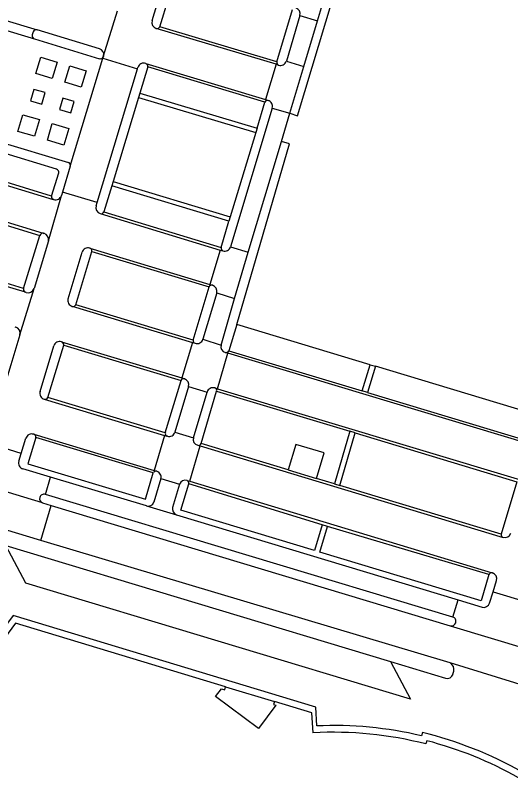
# Model space of a CAD drawing. Extents: x 194485 to 197793, y 468269 to 470822.
# Drawn here: x 196614.5 to 196696.4, y 469295.7 to 469421.7 of the extents above; entities that cross this region are included whole.
import ezdxf

# ---------------------------------------------------------------- set-up
doc = ezdxf.new("R2010")
doc.units = 0
for name, color, linetype in [('BGT begrenzing pand op maaiveld onder overbouw', 7, 'Continuous'), ('BGT grensvlak pand deel overbouw', 7, 'Continuous'), ('BGT grensvlak pand op maaiveld', 7, 'Continuous'), ('BGT grensvlak vegetatieobject', 7, 'Continuous'), ('BGT grensvlak vegetatieobject LR', 7, 'Continuous'), ('BGT grensvlak wegdeel', 7, 'Continuous')]:
    doc.layers.add(name, color=color, linetype=linetype)

msp = doc.modelspace()

# ---------------------------------------------------------------- linework, layer by layer
at = {"layer": 'BGT begrenzing pand op maaiveld onder overbouw'}
msp.add_lwpolyline([(196657.34, 469308.33), (196657.17, 469307.83), (196657.6, 469307.68), (196654.71, 469303.84), (196647.63, 469309.15), (196648.6, 469310.39), (196649.13, 469310.26), (196649.26, 469310.75)], dxfattribs=at)
at = {"layer": 'BGT grensvlak pand deel overbouw'}
msp.add_line((196649.26, 469310.75), (196657.34, 469308.33), dxfattribs=at)
at = {"layer": 'BGT grensvlak pand op maaiveld'}
msp.add_line((196682.53, 469301.83), (196682.39, 469301.28), dxfattribs=at)
for points in [[(196649.26, 469310.75), (196614.52, 469321.26), (196614.52, 469321.25), (196611.61, 469317.36), (196595.79, 469329.2)], [(196663.73, 469303.14), (196663.54, 469306.45), (196657.34, 469308.33)]]:
    msp.add_lwpolyline(points, dxfattribs=at)
for centre, radius, start, end in [((196666.96, 469240.82), 62.4, 75.6842, 92.97), ((196666.57, 469240.34), 63.52, 60.6298, 75.4492)]:
    msp.add_arc(centre, radius, start, end, dxfattribs=at)
at = {"layer": 'BGT grensvlak vegetatieobject'}
for p, q in [((196661.19, 469405.14), (196672.17, 469441.75)), ((196634.86, 469408.17), (196630.66, 469394.26)), ((196634.86, 469408.17), (196654.26, 469402.35)), ((196659.9, 469405.53), (196661.19, 469405.14)), ((196654.26, 469402.35), (196650.05, 469388.4)), ((196654.48, 469403.07), (196654.26, 469402.35)), ((196651.12, 469370.62), (196659.83, 469400.48)), ((196659.83, 469400.48), (196658.5, 469400.86)), ((196630.66, 469394.26), (196650.05, 469388.4)), ((196650.05, 469388.4), (196649.83, 469387.68)), ((196673.19, 469363.96), (196674.07, 469363.72))]:
    msp.add_line(p, q, dxfattribs=at)
at = {"layer": 'BGT grensvlak vegetatieobject LR'}
for p, q in [((196635.08, 469408.89), (196634.86, 469408.17)), ((196630.66, 469394.26), (196630.44, 469393.55))]:
    msp.add_line(p, q, dxfattribs=at)
at = {"layer": 'BGT grensvlak wegdeel'}
for p, q in [((196637.11, 469420.85), (196639.4, 469428.38)), ((196638.42, 469419.85), (196641.03, 469428.51)), ((196664.49, 469420.83), (196666.81, 469428.57)), ((196629.11, 469415.04), (196631.38, 469422.48)), ((196657.74, 469414.03), (196660.33, 469422.67)), ((196661.57, 469421.71), (196659.32, 469414.14)), ((196661.57, 469421.71), (196664.49, 469420.83)), ((196612.46, 469421.02), (196618.09, 469419.32)), ((196657.74, 469414.03), (196638.42, 469419.85)), ((196662.22, 469413.27), (196664.49, 469420.83)), ((196611.99, 469419.57), (196617.65, 469417.86)), ((196617.47, 469418.98), (196617.31, 469418.48)), ((196628.43, 469416.18), (196618.09, 469419.32)), ((196657.62, 469413.63), (196637.8, 469419.57)), ((196628.99, 469414.63), (196629.07, 469414.91)), ((196629.11, 469415.04), (196629.07, 469414.91)), ((196623.6, 469396.77), (196628.99, 469414.63)), ((196628.99, 469414.63), (196634.72, 469412.9)), ((196636.06, 469413.76), (196655.88, 469407.79)), ((196657.62, 469413.63), (196655.88, 469407.79)), ((196658.03, 469413.51), (196657.62, 469413.63)), ((196659.32, 469414.14), (196662.22, 469413.27)), ((196628.03, 469390.78), (196634.72, 469412.9)), ((196634.72, 469412.9), (196634.79, 469413.11)), ((196636.41, 469413.21), (196635.08, 469408.89)), ((196655.76, 469407.37), (196636.41, 469413.21)), ((196659.9, 469405.53), (196662.22, 469413.27)), ((196635.08, 469408.89), (196654.48, 469403.07)), ((196654.48, 469403.07), (196655.76, 469407.37)), ((196655.88, 469407.79), (196656.3, 469407.66)), ((196656.99, 469406.4), (196650.09, 469383.48)), ((196656.99, 469406.4), (196659.9, 469405.53)), ((196658.5, 469400.86), (196659.9, 469405.53)), ((196565.01, 469402.05), (196619.12, 469385.72)), ((196609.76, 469401.44), (196623.27, 469397.4)), ((196653.02, 469382.6), (196658.5, 469400.86)), ((196621.34, 469396.29), (196610.27, 469399.63)), ((196623.6, 469396.77), (196622.31, 469392.52)), ((196607.91, 469395.19), (196620.77, 469391.31)), ((196620.51, 469391.83), (196608.51, 469395.53)), ((196620.51, 469391.83), (196621.68, 469395.68)), ((196630.44, 469393.55), (196629.15, 469389.23)), ((196649.83, 469387.68), (196630.44, 469393.55)), ((196616.16, 469375.95), (196560.34, 469392.8)), ((196622.31, 469392.52), (196622.13, 469391.94)), ((196628.03, 469390.78), (196622.31, 469392.52)), ((196596.5, 469392.02), (196618.58, 469385.36)), ((196619.99, 469384.44), (196622.13, 469391.94)), ((196620.86, 469391.29), (196620.77, 469391.31)), ((196627.86, 469390.23), (196628.03, 469390.78)), ((196628.53, 469388.96), (196648.4, 469382.93)), ((196629.15, 469389.23), (196648.52, 469383.35)), ((196648.52, 469383.35), (196649.83, 469387.68)), ((196615.87, 469376.56), (196618.58, 469385.36)), ((196619.12, 469385.72), (196619.21, 469385.69)), ((196619.99, 469384.44), (196617.6, 469376.57)), ((196626.82, 469383.26), (196646.67, 469377.25)), ((196650.09, 469383.48), (196653.02, 469382.6)), ((196615.87, 469376.56), (196593.89, 469383.2)), ((196623.22, 469374.89), (196625.54, 469382.58)), ((196624.52, 469373.9), (196627.17, 469382.7)), ((196627.17, 469382.7), (196646.54, 469376.85)), ((196648.4, 469382.93), (196646.67, 469377.25)), ((196648.4, 469382.93), (196648.83, 469382.8)), ((196650.73, 469374.94), (196653.02, 469382.6)), ((196646.67, 469377.25), (196647.11, 469377.12)), ((196615.27, 469368.9), (196617.6, 469376.57)), ((196616.31, 469375.9), (196616.16, 469375.95)), ((196643.93, 469368.04), (196646.54, 469376.85)), ((196647.81, 469375.86), (196645.51, 469368.19)), ((196647.81, 469375.86), (196650.73, 469374.94)), ((196648.52, 469367.23), (196650.73, 469374.94)), ((196623.92, 469373.63), (196643.81, 469367.64)), ((196643.93, 469368.04), (196624.52, 469373.9)), ((196614.41, 469370.23), (196614.57, 469370.19)), ((196651.12, 469370.62), (196649.79, 469366.28)), ((196673.19, 469363.96), (196651.12, 469370.62)), ((196615.27, 469368.9), (196612.96, 469361.18)), ((196645.51, 469368.19), (196648.52, 469367.23)), ((196618.6, 469359.56), (196620.86, 469367.1)), ((196619.89, 469358.55), (196622.5, 469367.2)), ((196622.14, 469367.78), (196622.15, 469367.78)), ((196622.15, 469367.78), (196642.04, 469361.78)), ((196622.5, 469367.2), (196641.92, 469361.37)), ((196643.81, 469367.64), (196642.04, 469361.78)), ((196643.81, 469367.64), (196644.23, 469367.52)), ((196647.91, 469360.01), (196649.67, 469365.86)), ((196649.67, 469365.86), (196649.23, 469365.99)), ((196699.75, 469350.79), (196649.67, 469365.86)), ((196649.79, 469366.28), (196671.87, 469359.64)), ((196671.87, 469359.64), (196673.19, 469363.96)), ((196674.07, 469363.72), (196672.73, 469359.38)), ((196700.77, 469355.68), (196674.07, 469363.72)), ((196639.31, 469352.71), (196641.92, 469361.37)), ((196642.04, 469361.78), (196642.48, 469361.65)), ((196643.16, 469360.39), (196640.9, 469352.84)), ((196643.16, 469360.39), (196646.21, 469359.45)), ((196643.95, 469351.9), (196646.21, 469359.45)), ((196645.22, 469350.96), (196647.79, 469359.61)), ((196647.5, 469360.13), (196647.91, 469360.01)), ((196647.79, 469359.61), (196669.84, 469352.98)), ((196647.91, 469360.01), (196698.02, 469344.93)), ((196672.73, 469359.38), (196671.87, 469359.64)), ((196672.73, 469359.38), (196699.46, 469351.33)), ((196619.28, 469358.28), (196639.19, 469352.3)), ((196639.31, 469352.71), (196619.89, 469358.55)), ((196615.48, 469349.31), (196616.26, 469351.84)), ((196617.58, 469352.47), (196617.56, 469352.47)), ((196617.58, 469352.47), (196637.45, 469346.49)), ((196637.32, 469346.08), (196617.88, 469351.93)), ((196639.19, 469352.3), (196637.45, 469346.49)), ((196639.19, 469352.3), (196639.58, 469352.19)), ((196639.65, 469352.17), (196639.58, 469352.19)), ((196640.9, 469352.84), (196643.95, 469351.9)), ((196669.84, 469352.98), (196667.29, 469344.28)), ((196668.15, 469344.02), (196670.7, 469352.7)), ((196670.7, 469352.7), (196669.84, 469352.98)), ((196670.7, 469352.7), (196697.46, 469344.64)), ((196615.48, 469349.31), (196609.88, 469351)), ((196643.34, 469344.7), (196645.09, 469350.54)), ((196644.67, 469350.66), (196645.09, 469350.54)), ((196645.09, 469350.54), (196695.15, 469335.44)), ((196659.65, 469346.59), (196645.22, 469350.96)), ((196615.1, 469348.03), (196615.48, 469349.31)), ((196620.32, 469345.39), (196615.76, 469346.76)), ((196618.99, 469341.14), (196601.73, 469346.33)), ((196637.45, 469346.49), (196637.88, 469346.36)), ((196659.65, 469346.59), (196664.3, 469345.18)), ((196619.47, 469342.54), (196620.32, 469345.39)), ((196636.18, 469340.63), (196620.32, 469345.39)), ((196638.57, 469345.14), (196637.43, 469341.28)), ((196638.57, 469345.14), (196641.66, 469344.23)), ((196641.66, 469344.23), (196640.51, 469340.4)), ((196642.9, 469344.83), (196643.34, 469344.7)), ((196665.25, 469337.5), (196643.21, 469344.26)), ((196643.34, 469344.7), (196693.37, 469329.59)), ((196667.29, 469344.28), (196664.3, 469345.18)), ((196667.29, 469344.28), (196668.15, 469344.02)), ((196697.46, 469344.64), (196694.84, 469335.98)), ((196694.84, 469335.98), (196668.15, 469344.02)), ((196686.86, 469322.26), (196619.47, 469342.54)), ((196618.71, 469334.92), (196620.45, 469340.7)), ((196618.99, 469341.14), (196620.45, 469340.7)), ((196620.45, 469340.7), (196686.4, 469320.83)), ((196636.18, 469340.63), (196641.16, 469339.17)), ((196641.16, 469339.17), (196687.72, 469325.1)), ((196618.71, 469334.92), (196612.73, 469336.71)), ((196666.11, 469337.23), (196665.25, 469337.5)), ((196692.83, 469329.28), (196666.11, 469337.23)), ((196686.39, 469314.69), (196618.71, 469334.92)), ((196612.95, 469334.07), (196676.57, 469314.9)), ((196693.37, 469329.59), (196693.43, 469329.57)), ((196693.5, 469326.45), (196694.07, 469328.29)), ((196692.93, 469324.58), (196693.5, 469326.45)), ((196693.5, 469326.45), (196699.21, 469324.71)), ((196686.86, 469322.26), (196687.72, 469325.1)), ((196687.72, 469325.1), (196691.69, 469323.9)), ((196686.4, 469320.83), (196703.05, 469315.78)), ((196676.57, 469314.9), (196685.63, 469312.17)), ((196701.84, 469309.93), (196686.39, 469314.69)), ((196686.88, 469312.82), (196687.02, 469313.32)), ((196681.86, 469303.19), (196681.68, 469302.63))]:
    msp.add_line(p, q, dxfattribs=at)
for points in [[(196617.65, 469417.86), (196628.45, 469414.56), (196628.46, 469414.57)], [(196618.71, 469414.83), (196621.44, 469414.01), (196620.62, 469411.27), (196617.88, 469412.09), (196618.71, 469414.83)], [(196623.51, 469413.38), (196626.23, 469412.56), (196625.41, 469409.84), (196622.69, 469410.66), (196623.51, 469413.38)], [(196617.03, 469407.62), (196618.9, 469407.07), (196619.45, 469408.95), (196617.58, 469409.49), (196617.03, 469407.62)], [(196621.81, 469406.17), (196623.68, 469405.61), (196624.24, 469407.49), (196622.36, 469408.04), (196621.81, 469406.17)], [(196615.76, 469405.3), (196618.51, 469404.49), (196617.7, 469401.73), (196614.94, 469402.55), (196615.76, 469405.3)], [(196620.62, 469403.85), (196623.37, 469403.02), (196622.55, 469400.27), (196619.8, 469401.1), (196620.62, 469403.85)], [(196617.88, 469351.93), (196616.55, 469347.6), (196636.03, 469341.73), (196637.32, 469346.08)], [(196664.3, 469345.18), (196665.57, 469349.42), (196660.91, 469350.8), (196659.65, 469346.59)], [(196665.25, 469337.5), (196663.98, 469333.27), (196641.9, 469339.91), (196643.21, 469344.26)], [(196692.83, 469329.28), (196691.53, 469324.97), (196664.85, 469333), (196666.11, 469337.23)], [(196664.35, 469304.26), (196664.19, 469307.38), (196614.13, 469322.53), (196611.43, 469318.93), (196588.92, 469335.84)], [(196676.57, 469314.9), (196679.87, 469308.68), (196616.25, 469327.86), (196612.95, 469334.07)]]:
    msp.add_lwpolyline(points, dxfattribs=at)
for centre, radius, start, end in [((196660.59, 469421.98), 1.02, 344.2739, 73.9048), ((196638.12, 469420.57), 1.05, 164.6241, 252.0737), ((196637.95, 469420.08), 0.524, 253.5716, 334.5924), ((196617.95, 469418.84), 0.501, 73.2195, 163.0969), ((196617.79, 469418.34), 0.501, 163.1476, 253.0259), ((196628.17, 469415.25), 0.961, 347.1899, 74.5897), ((196628.58, 469415.08), 0.525, 257.0845, 340.8023), ((196635.71, 469412.87), 0.957, 68.315, 165.2086), ((196635.9, 469413.27), 0.516, 353.1518, 71.1954), ((196658.19, 469413.94), 0.462, 169.0475, 248.8365), ((196658.37, 469414.44), 0.991, 249.688, 342.7293), ((196656.2, 469407.2), 0.474, 77.2946, 158.6541), ((196656.02, 469406.69), 1.01, 343.5472, 73.8463), ((196623.11, 469396.91), 0.511, 343.4741, 71.532), ((196621.15, 469395.79), 0.537, 348.8345, 69.3868), ((196620.95, 469391.73), 0.451, 167.0105, 247.0907), ((196621.18, 469392.23), 0.998, 251.7274, 342.9477), ((196628.86, 469389.94), 1.04, 163.7933, 251.7534), ((196628.68, 469389.46), 0.524, 253.9085, 334.137), ((196619.1, 469385.16), 0.558, 87.6522, 159.0447), ((196618.94, 469384.66), 1.07, 348.5484, 75.1316), ((196626.51, 469382.3), 1.01, 72.6008, 164.0704), ((196626.66, 469382.77), 0.519, 352.4183, 72.4846), ((196649, 469383.26), 0.486, 169.3297, 249.6152), ((196649.14, 469383.74), 0.991, 251.8436, 344.259), ((196646.98, 469376.66), 0.472, 74.3151, 157.0067), ((196646.8, 469376.12), 1.04, 345.6116, 72.9305), ((196616.31, 469376.39), 0.469, 159.3683, 251.871), ((196616.57, 469376.99), 1.12, 256.6511, 338.0293), ((196624.19, 469374.6), 1.02, 163.4131, 254.1808), ((196624.06, 469374.11), 0.508, 253.9809, 335.2794), ((196614.27, 469369.19), 1.04, 343.8266, 73.5379), ((196644.57, 469368.42), 0.966, 249.3937, 346.2194), ((196621.84, 469366.81), 1.01, 72.8263, 163.9146), ((196621.99, 469367.29), 0.52, 350.6049, 72.3342), ((196644.36, 469367.94), 0.445, 167.3045, 252.2326), ((196649.5, 469366.97), 1.01, 165.1223, 254.646), ((196649.33, 469366.48), 0.504, 258.1496, 335.9516), ((196642.35, 469361.2), 0.471, 74.1995, 158.6878), ((196642.16, 469360.66), 1.03, 344.7158, 72.0378), ((196619.56, 469359.25), 1.01, 162.2855, 253.542), ((196647.19, 469359.16), 1.02, 72.1575, 163.8859), ((196647.37, 469359.72), 0.434, 345.5238, 71.6663), ((196619.42, 469358.78), 0.519, 253.5686, 333.4834), ((196617.21, 469351.52), 1.01, 69.861, 161.5352), ((196617.44, 469352.04), 0.453, 346.399, 71.6558), ((196639.75, 469352.6), 0.447, 166.1854, 248.341), ((196639.95, 469353.11), 0.986, 252.8804, 344.457), ((196644.93, 469351.64), 1.02, 165.2556, 254.958), ((196644.79, 469351.09), 0.447, 254.006, 342.1715), ((196616.05, 469347.72), 1, 162.2584, 253.199), ((196637.76, 469345.92), 0.463, 74.4618, 159.6498), ((196637.62, 469345.41), 0.988, 343.9962, 74.9587), ((196642.58, 469343.89), 0.988, 71.5172, 159.9388), ((196642.75, 469344.38), 0.474, 345.1709, 71.6697), ((196619.22, 469341.81), 0.709, 161.9542, 251.3813), ((196619.24, 469341.87), 0.709, 71.0225, 167.0233), ((196636.45, 469341.65), 1.05, 255.0405, 339.6815), ((196641.45, 469340.12), 0.987, 163.3112, 252.6979), ((196695.29, 469335.88), 0.462, 166.6134, 251.9226), ((196695.44, 469336.44), 1.04, 253.5293, 341.7927), ((196693.27, 469329.14), 0.46, 77.0773, 161.6079), ((196693.06, 469328.59), 1.05, 343.741, 69.5327), ((196691.93, 469324.91), 1.05, 256.5258, 341.2204), ((196686.64, 469321.56), 0.73, 341.1092, 72.7554), ((196686.62, 469321.55), 0.754, 253.4046, 342.2489), ((196685.82, 469313.59), 1.23, 347.2423, 62.4884), ((196685.93, 469313.12), 1, 252.8829, 342.1756), ((196667.23, 469241.96), 62.37, 76.604, 92.6526), ((196666.11, 469239.6), 65.51, 60.6157, 76.0891)]:
    msp.add_arc(centre, radius, start, end, dxfattribs=at)

doc.saveas('drawing.dxf')
